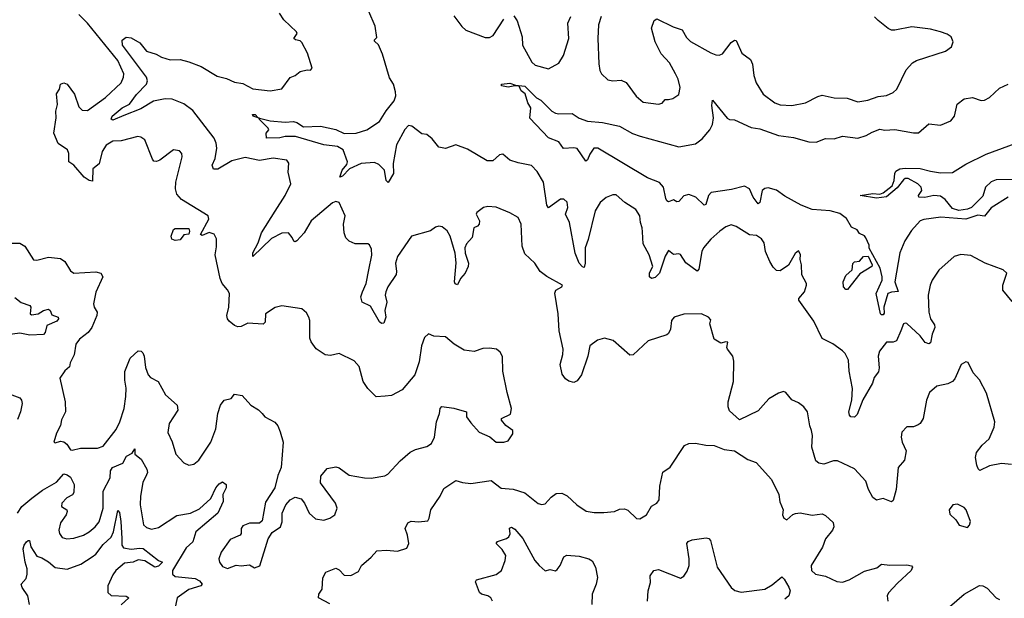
# Model space of a CAD drawing. Extents: x 1443846 to 1577407, y 839182 to 927291.
# Tile 263 of 535: x 1511734 to 1517562, y 845531 to 848956. Entities that reach past the tile are written whole.
import ezdxf

# ---------------------------------------------------------------- set-up
doc = ezdxf.new("R2010")
doc.units = 0

msp = doc.modelspace()

# ---------------------------------------------------------------- linework, layer by layer
at = {"layer": '0CON20XD'}
for points in [[(1517608.7, 847288.7), (1517554.3, 847355), (1517554, 847385), (1517577.5, 847455), (1517555.8, 847475.8), (1517450, 847515), (1517365, 847561.2), (1517305, 847565.8), (1517265, 847554.2), (1517175, 847474), (1517135.7, 847415), (1517123.1, 847385), (1517111.1, 847325), (1517116.5, 847225), (1517125, 847186.2), (1517149.1, 847149.1), (1517151.5, 847135), (1517134.7, 847095.3), (1517125, 847044), (1517115, 847038), (1517094.2, 847045), (1517064.1, 847084.1), (1516985, 847157.5), (1516975, 847160.8), (1516965, 847156), (1516949.5, 847115), (1516925.3, 847054.7), (1516905, 847047.1), (1516865, 847048.1), (1516824.5, 846995), (1516816.5, 846965), (1516822.5, 846895), (1516818.6, 846871.4), (1516791.7, 846838.3), (1516783.1, 846805), (1516724.7, 846705.3), (1516690.9, 846619.1), (1516675, 846604.2), (1516655, 846606), (1516646, 846615), (1516642.9, 846635), (1516659.5, 846705), (1516663.4, 846773.4), (1516643.5, 846875), (1516640.9, 846940.9), (1516620.7, 846980.7), (1516605.5, 846995.5), (1516547.4, 847037.4), (1516485, 847069.2), (1516435, 847170.8), (1516347.1, 847295), (1516345.7, 847305), (1516379.4, 847345), (1516391.2, 847385), (1516391.2, 847395), (1516364.4, 847445), (1516362, 847505), (1516353.8, 847536.2), (1516356.1, 847566.1), (1516345, 847587.5), (1516325, 847572.5), (1516285, 847504), (1516235, 847469.2), (1516215, 847472.5), (1516195, 847492), (1516175.4, 847525.4), (1516148.9, 847585), (1516141.4, 847635), (1516125, 847660), (1516095, 847679.4), (1516055, 847682), (1515975, 847732.5), (1515945, 847742.5), (1515915, 847730.6), (1515879.2, 847705), (1515825, 847656.7), (1515781.2, 847605), (1515772, 847585), (1515755, 847480), (1515745, 847468), (1515677.8, 847517.8), (1515645, 847566), (1515635, 847571.2), (1515605, 847566.7), (1515575, 847590), (1515555, 847556.7), (1515520.9, 847455), (1515495, 847430.5), (1515475, 847424), (1515463.2, 847435), (1515463, 847457), (1515482, 847495), (1515460, 847565), (1515425, 847630), (1515420.8, 847700.8), (1515419.5, 847725), (1515408.2, 847755), (1515405.9, 847795.9), (1515382.2, 847832.2), (1515316, 847875), (1515265, 847918.8), (1515245, 847920), (1515205, 847903.8), (1515170, 847875), (1515140, 847825), (1515099.6, 847655), (1515081.3, 847605), (1515081.5, 847515), (1515075, 847490), (1515065, 847493.3), (1515045, 847515.7), (1515023.2, 847575), (1514989.1, 847755), (1514965.6, 847805), (1514978.1, 847845), (1514975, 847876.2), (1514955, 847894), (1514935, 847894), (1514865, 847843.3), (1514855, 847857.5), (1514835.4, 847995), (1514798.1, 848058.1), (1514762.9, 848092.9), (1514685, 848108.1), (1514635.6, 848125.6), (1514595, 848160.8), (1514575, 848155.7), (1514535, 848121.5), (1514500.5, 848120.5), (1514385, 848190), (1514315, 848216), (1514255, 848193.8), (1514225, 848198.8), (1514215, 848202.5), (1514175, 848250.8), (1514145, 848276.7), (1514115, 848280), (1514055, 848326.2), (1514035, 848330), (1514015, 848306.7), (1513964.3, 848215), (1513945.4, 848105), (1513946.5, 848045), (1513915, 847992), (1513903.3, 848005), (1513894.3, 848065), (1513859.8, 848099.8), (1513835, 848110), (1513755, 848105.8), (1513686.5, 848073.5), (1513645, 848029.2), (1513630, 848025), (1513642.5, 848065), (1513670.9, 848099.1), (1513674.4, 848115), (1513649.1, 848185), (1513615.8, 848205), (1513535, 848214.7), (1513367.5, 848265), (1513305, 848265.3), (1513275, 848256.2), (1513195, 848254.3), (1513194.2, 848285), (1513209.2, 848305), (1513204.3, 848315), (1513154, 848365), (1513153.1, 848373.5), (1513145.8, 848375.4), (1513116.2, 848385), (1513112, 848395), (1513128, 848395), (1513145.8, 848375.4), (1513153.1, 848373.5), (1513217.3, 848357.3), (1513305, 848348.8), (1513355, 848354.4), (1513375, 848348.2), (1513415, 848321.9), (1513515, 848326.7), (1513605, 848306.5), (1513655, 848282.6), (1513726, 848285), (1513790, 848305), (1513865, 848354.4), (1513902.8, 848417.2), (1513951.4, 848475), (1513959.8, 848505), (1513958.2, 848528.2), (1513946.2, 848575), (1513922.9, 848612.9), (1513882.2, 848752.2), (1513858.3, 848808.3), (1513835, 848830), (1513835, 848837.5), (1513849.2, 848850.8), (1513838.3, 848918.3), (1513801.9, 849005)], [(1513335, 846114.2), (1513365, 846129.4), (1513399.6, 846119.6), (1513420.6, 846095), (1513446.9, 846035), (1513485, 846000.9), (1513535, 845994.6), (1513570, 846005), (1513600, 846025), (1513614.4, 846065), (1513603.5, 846095), (1513514.4, 846215), (1513516.9, 846255), (1513555, 846298.8), (1513605, 846308.8), (1513625, 846304.2), (1513685, 846259.5), (1513775, 846244.4), (1513815, 846243.1), (1513895, 846256.2), (1513913.9, 846266.1), (1513985.8, 846344.2), (1514045, 846396), (1514077.7, 846412.3), (1514145, 846430), (1514171.7, 846448.3), (1514190, 846485), (1514200.8, 846575), (1514220, 846625), (1514222.5, 846655), (1514233, 846667), (1514305, 846657.5), (1514380, 846635), (1514380, 846605), (1514405, 846570.8), (1514455, 846514.2), (1514517.6, 846487.6), (1514555.5, 846455.5), (1514600, 846455), (1514625, 846462.9), (1514654, 846505), (1514653.8, 846525), (1514612, 846555), (1514586.2, 846585), (1514586.7, 846595), (1514638.8, 846621.2), (1514645.6, 846655), (1514618.8, 846748.8), (1514593.6, 846875), (1514593.1, 846963.1), (1514579.1, 846989.1), (1514555.7, 847005.7), (1514515, 847011.9), (1514475, 847010), (1514425, 846991.9), (1514365, 847000.6), (1514306.4, 847036.4), (1514255, 847078), (1514185, 847083.3), (1514155, 847097.5), (1514131.2, 847075), (1514112.5, 847025), (1514098.3, 846931.7), (1514073.3, 846855), (1513998.8, 846765), (1513935, 846732.1), (1513897.5, 846727.5), (1513845, 846724.2), (1513795, 846773.8), (1513767.1, 846815), (1513744.2, 846904.2), (1513715, 846936.2), (1513625, 846980), (1513575, 846968.8), (1513542.5, 846972.5), (1513488.3, 847008.3), (1513459.3, 847049.3), (1513451.7, 847071.7), (1513450.8, 847175), (1513445.8, 847195.8), (1513431.7, 847221.7), (1513405, 847244), (1513285, 847262), (1513247, 847253), (1513190, 847215), (1513186.4, 847165), (1513175, 847153.5), (1513085, 847160), (1513045, 847140), (1513025, 847138.9), (1513005, 847146.9), (1512975, 847171.1), (1512963.5, 847185), (1512959.5, 847205), (1512972, 847255), (1512975.3, 847335), (1512965, 847358.1), (1512932.9, 847395), (1512920, 847425), (1512892, 847565), (1512898.3, 847611.7), (1512898.3, 847658.3), (1512886.1, 847686.1), (1512855, 847697.1), (1512815, 847678.8), (1512803.9, 847683.9), (1512853.5, 847775), (1512849.1, 847795), (1512691.7, 847891.7), (1512664.2, 847924.2), (1512657.3, 847955), (1512658, 847995), (1512695.7, 848145), (1512693.3, 848165), (1512680.7, 848180.7), (1512644.1, 848185.9), (1512563.3, 848125), (1512545, 848117.5), (1512529.2, 848119.2), (1512519.7, 848129.7), (1512475.8, 848245), (1512451.7, 848261.7), (1512434.3, 848265.7), (1512335, 848238.9), (1512285, 848236.9), (1512247.1, 848212.9), (1512223.1, 848175), (1512205, 848103.3), (1512167, 848073), (1512165, 848000), (1512145, 848004.4), (1512115, 848024.5), (1512055.4, 848095.4), (1512025.8, 848115), (1512024.3, 848165), (1512017.1, 848185), (1511962.9, 848222.9), (1511937.1, 848285), (1511950, 848375), (1511948.6, 848415), (1511957.8, 848455), (1511952.2, 848517.8), (1511969.2, 848545), (1511975.8, 848574.2), (1511995, 848582.5), (1512015, 848574.2), (1512058.1, 848515), (1512085, 848440), (1512105, 848420.8), (1512135, 848418.6), (1512242.2, 848495), (1512335, 848583.1), (1512348.9, 848615), (1512350, 848635), (1512315.4, 848715), (1512135.2, 848935.2), (1512085, 848985.9)], [(1517605, 846323.6), (1517545, 846328.5), (1517475, 846314.5), (1517418.3, 846288.3), (1517407.1, 846297.1), (1517399.3, 846319.3), (1517392.7, 846365), (1517398, 846395), (1517431.9, 846438.1), (1517472.2, 846475), (1517502.9, 846545), (1517505.8, 846575.8), (1517456.7, 846745), (1517415, 846823.8), (1517378.8, 846865), (1517347.7, 846927.7), (1517335, 846930), (1517306.7, 846915), (1517269.7, 846830.3), (1517255.8, 846814.2), (1517228.3, 846801.7), (1517163.2, 846786.8), (1517119.7, 846750.3), (1517101.4, 846705), (1517082, 846595), (1517065, 846566.7), (1517052, 846558), (1517025, 846546.7), (1516985, 846546.7), (1516956.2, 846515), (1516952, 846485), (1516958, 846455), (1516982.5, 846405), (1516971.2, 846348.8), (1516934.4, 846305.6), (1516923.1, 846175), (1516905, 846110), (1516895, 846102.5), (1516845, 846122.5), (1516805, 846112.5), (1516785, 846128.8), (1516758.1, 846175), (1516742.5, 846225), (1516675, 846296.9), (1516575, 846344.1), (1516551.2, 846345), (1516495, 846324.6), (1516465, 846330.9), (1516446.9, 846345), (1516423.3, 846425), (1516427.1, 846495), (1516422, 846525), (1516411.8, 846551.8), (1516397.1, 846635), (1516376.7, 846665), (1516345, 846688), (1516305.7, 846705.7), (1516269.5, 846749.5), (1516255, 846756.2), (1516225, 846746), (1516168.3, 846711.7), (1516136, 846674), (1516105, 846640.6), (1515995, 846587.5), (1515935, 846640), (1515928, 846665), (1515928.6, 846695), (1515960, 846815), (1515960.8, 846935), (1515956, 846965), (1515923.8, 847005), (1515920, 847015), (1515925, 847046.7), (1515915, 847050), (1515885, 847041.2), (1515844.2, 847064.2), (1515820, 847155), (1515825, 847180), (1515812.5, 847195), (1515770, 847215), (1515665, 847212.5), (1515607.5, 847195), (1515592.9, 847175), (1515586.7, 847125), (1515575, 847098), (1515565, 847090), (1515455, 847056.2), (1515365, 846971.9), (1515345, 846970.8), (1515247.8, 847057.8), (1515195, 847071.1), (1515155, 847059.4), (1515110, 847025), (1515097.3, 846965), (1515059.4, 846855), (1515035, 846818), (1515015, 846808.8), (1514985, 846816.2), (1514965, 846831.2), (1514945, 846858.8), (1514934.1, 846915), (1514950, 846975), (1514951.7, 847005), (1514928, 847115), (1514920.9, 847215), (1514902.1, 847337.9), (1514907.8, 847355), (1514944, 847375), (1514948, 847385), (1514855, 847435.5), (1514815, 847465.5), (1514784.3, 847515), (1514725, 847570), (1514709.2, 847615), (1514702.2, 847745), (1514684.4, 847784.4), (1514635, 847813.3), (1514555, 847846.7), (1514505, 847850), (1514480, 847845), (1514440, 847815), (1514436.7, 847805), (1514456.2, 847765), (1514453.3, 847745), (1514445, 847733.3), (1514422.5, 847725), (1514412.9, 847667.1), (1514380, 847630), (1514369.5, 847605), (1514371.2, 847575), (1514391.1, 847515), (1514389.2, 847495), (1514371.2, 847455), (1514343.3, 847425), (1514325, 847387.5), (1514312.3, 847392.3), (1514308.8, 847405), (1514317.4, 847517.4), (1514312.5, 847575), (1514281.4, 847675), (1514265.5, 847705.5), (1514235, 847730.8), (1514215, 847734.2), (1514195, 847728), (1514165, 847706.2), (1514054.3, 847675.7), (1513971.5, 847555), (1513958.1, 847515), (1513965.5, 847465), (1513962.2, 847447.8), (1513913.5, 847375), (1513901.1, 847345), (1513898.5, 847325), (1513906.9, 847285), (1513896.5, 847235), (1513901.4, 847195), (1513890.7, 847159.3), (1513875, 847157.5), (1513865, 847167.5), (1513811.4, 847261.4), (1513760.8, 847285), (1513754.5, 847315), (1513763.9, 847346.1), (1513784.5, 847395.5), (1513801.8, 847475), (1513818.3, 847561.7), (1513817.3, 847597.3), (1513805, 847624), (1513795, 847630), (1513719.2, 847629.2), (1513685, 847645.5), (1513665, 847664.4), (1513655.5, 847695), (1513650.7, 847745), (1513660.9, 847795), (1513625, 847873.8), (1513605, 847879.2), (1513585, 847872.5), (1513459.4, 847765), (1513417.8, 847695), (1513375, 847646.2), (1513365, 847641.2), (1513356.1, 847646.1), (1513347.6, 847667.6), (1513325, 847694), (1513285, 847692.9), (1513225, 847660.9), (1513115, 847554), (1513115, 847576.7), (1513145.5, 847635), (1513166.1, 847693.9), (1513246.5, 847823.5), (1513305.3, 847914.7), (1513339.4, 847985), (1513323.5, 848053.5), (1513327.8, 848107.8), (1513315.5, 848125.5), (1513235, 848136), (1513153.5, 848123.5), (1513069.8, 848140.2), (1512990.2, 848119.8), (1512907.9, 848072.1), (1512881.4, 848071.4), (1512873.5, 848095), (1512891.3, 848135), (1512901.5, 848195), (1512897.7, 848225), (1512885.4, 848255), (1512758.5, 848418.5), (1512705, 848457.3), (1512636.4, 848486.4), (1512595, 848488), (1512527.1, 848472.9), (1512451.8, 848428.2), (1512350.2, 848389.8), (1512285, 848360.7), (1512276.5, 848366.5), (1512282, 848385), (1512341.5, 848435), (1512383.9, 848456.1), (1512425, 848513.1), (1512485.5, 848575), (1512491.5, 848595), (1512484, 848615), (1512343.1, 848805), (1512341.4, 848835), (1512365, 848851.9), (1512395, 848848.1), (1512445, 848818.9), (1512485, 848770.5), (1512542, 848752), (1512573.3, 848735), (1512625, 848717.8), (1512685, 848720), (1512735, 848706.8), (1512809.3, 848679.3), (1512902.4, 848622.4), (1512958.7, 848608.7), (1513005, 848586.4), (1513055, 848577.9), (1513115, 848546), (1513216, 848536), (1513285, 848547.8), (1513335.9, 848614.1), (1513365, 848626.7), (1513395, 848650), (1513435, 848658.8), (1513455, 848656.7), (1513465, 848670), (1513437.7, 848757.7), (1513405, 848820.8), (1513395, 848831.4), (1513366.7, 848836.7), (1513357.5, 848845), (1513376.7, 848875), (1513373.6, 848883.6), (1513297.5, 848955), (1513272.5, 848995)], [(1514305, 848979.2), (1514351.1, 848915), (1514374.7, 848894.7), (1514490.2, 848850.2), (1514515, 848850), (1514536.8, 848863.2), (1514600.8, 848959.2)], [(1514659.7, 848979.7), (1514679.7, 848949.7), (1514707.8, 848855), (1514711.5, 848805), (1514766.5, 848705), (1514785, 848687.5), (1514865, 848665.4), (1514925, 848698.6), (1514953.1, 848745), (1514984.5, 848845), (1514978, 848935), (1514996.2, 848975)], [(1515175.7, 848975.7), (1515160, 848925), (1515157.3, 848845), (1515161.9, 848695), (1515167.5, 848655), (1515178, 848635), (1515215, 848600.8), (1515245, 848594.4), (1515295, 848598.8), (1515323.3, 848585), (1515382.6, 848502.6), (1515425, 848467.5), (1515515, 848455.8), (1515537.3, 848462.7), (1515555.8, 848484.2), (1515574.3, 848484.3), (1515601.2, 848488.8), (1515635, 848513.3), (1515643.3, 848555), (1515631.8, 848605), (1515616.5, 848636.5), (1515580.3, 848700.3), (1515532.1, 848755), (1515495.4, 848825), (1515474.5, 848905), (1515489.4, 848950.6), (1515505, 848961.4), (1515603, 848913), (1515655, 848896.9), (1515680.6, 848850.6), (1515705, 848827.5), (1515825, 848759.2), (1515855, 848748.9), (1515875, 848745.6), (1515895, 848754.4), (1515945, 848820.6), (1515965, 848834.2), (1515975, 848833.3), (1516008.8, 848758.8), (1516059.8, 848719.8), (1516072.3, 848692.3), (1516079.4, 848625), (1516093.3, 848583.3), (1516134.6, 848514.6), (1516203.3, 848465), (1516235, 848452.9), (1516305, 848448.1), (1516385.5, 848464.5), (1516458.3, 848501.7), (1516485, 848508.9), (1516555, 848492.7), (1516632.4, 848492.4), (1516695, 848470.8), (1516755, 848480.6), (1516815, 848501.9), (1516865, 848507.8), (1516905, 848525.7), (1516925.8, 848545), (1516981.3, 848658.7), (1517018.3, 848701.7), (1517042.5, 848715), (1517215, 848770.8), (1517250, 848795), (1517260, 848825), (1517247.5, 848855), (1517225, 848871.2), (1517184.2, 848884.2), (1517125, 848899.2), (1517015, 848914), (1516915, 848893.5), (1516895, 848894.5), (1516875, 848904.3), (1516815, 848950.8), (1516795, 848974)], [(1517586.2, 847905), (1517485, 847843.3), (1517445, 847793.3), (1517405, 847798.2), (1517335, 847774.8), (1517186.9, 847786.9), (1517085.7, 847774.3), (1517065, 847765.7), (1517012.6, 847707.4), (1516973, 847647), (1516943.1, 847576.9), (1516914.4, 847405), (1516933.3, 847346.7), (1516895, 847343.8), (1516873.3, 847335), (1516849.1, 847255), (1516851.3, 847218.7), (1516845, 847210), (1516835, 847209.5), (1516828.9, 847215), (1516804.7, 847335.3), (1516840, 847415), (1516838.8, 847435), (1516827.5, 847485), (1516763, 847603), (1516761.7, 847621.7), (1516743.8, 847665), (1516735, 847676.2), (1516705, 847690), (1516692, 847712), (1516657.3, 847727.3), (1516628.6, 847778.6), (1516588.1, 847808.1), (1516532.5, 847825), (1516425, 847831.7), (1516360.9, 847859.1), (1516262.5, 847912.5), (1516215, 847948), (1516165, 847961.5), (1516145, 847957.9), (1516128.5, 847945), (1516115.3, 847874.7), (1516105, 847867.1), (1516075.8, 847905), (1516055, 847954.3), (1516025, 847971.5), (1515948.3, 847951.7), (1515827.5, 847932.5), (1515812.1, 847915), (1515795, 847862), (1515785, 847858.6), (1515735.7, 847905), (1515695, 847921.8), (1515666, 847914), (1515635, 847880), (1515625, 847877.5), (1515605, 847889.2), (1515575, 847878.8), (1515565, 847883.3), (1515558.2, 847898.2), (1515545.5, 847965), (1515522.3, 847992.3), (1515450.5, 848020.5), (1515156, 848195), (1515132.9, 848195), (1515108.9, 848161.1), (1515095, 848126.7), (1515085, 848118.8), (1515034.4, 848194.4), (1515015, 848198.6), (1514953.8, 848193.8), (1514925, 848234), (1514865, 848257.5), (1514753, 848373), (1514759.2, 848435), (1514741.4, 848465), (1514727.3, 848517.3), (1514703.3, 848535), (1514691.7, 848561.7), (1514665, 848564.3), (1514625, 848556.7), (1514585.7, 848565), (1514587.1, 848575), (1514635, 848580.3), (1514668.3, 848568.3), (1514725, 848561.8), (1514793.9, 848493.9), (1514819.4, 848479.4), (1514884, 848415), (1514905, 848402.5), (1514925, 848398), (1515005, 848401.2), (1515045, 848374.2), (1515095, 848355.8), (1515185, 848347.8), (1515284, 848326), (1515362.6, 848282.6), (1515406.7, 848266.7), (1515635, 848203.8), (1515735, 848220.9), (1515775, 848251.9), (1515819.5, 848305), (1515834.6, 848335), (1515841.9, 848375), (1515831.5, 848448.5), (1515835, 848480), (1515922.9, 848372.9), (1515935, 848365.8), (1515965, 848363.1), (1516065, 848317.8), (1516115, 848309.6), (1516225, 848270.4), (1516315, 848258.5), (1516405, 848232.7), (1516448.9, 848231.1), (1516505, 848253.3), (1516555, 848250), (1516605, 848266.7), (1516695, 848254.5), (1516745, 848270.4), (1516779.8, 848290.2), (1516825, 848308.2), (1516855, 848302.3), (1516915, 848306.2), (1517025, 848285.8), (1517055, 848287.1), (1517115, 848339.2), (1517185, 848332.7), (1517245, 848357.5), (1517267.8, 848385), (1517283.9, 848456.1), (1517325, 848488), (1517375, 848496), (1517425, 848478.8), (1517445, 848480), (1517475, 848496.2), (1517535, 848550), (1517585, 848574.2)], [(1517615, 848010.5), (1517515, 848008), (1517485, 847996.5), (1517451.9, 847965), (1517435, 847912.3), (1517367.6, 847845), (1517344.8, 847834.8), (1517293.4, 847826.6), (1517255, 847839.2), (1517212.5, 847892.5), (1517185, 847910.8), (1517145, 847916.2), (1517093, 847903), (1517057.5, 847905), (1517054, 847915), (1517074.2, 847945), (1517070.8, 847965), (1517051.2, 847985), (1516994, 848016), (1516975, 848016.7), (1516965, 848008.8), (1516929, 847961), (1516865, 847906.7), (1516805, 847900.2), (1516710, 847915), (1516785, 847927.1), (1516825.7, 847924.3), (1516845, 847930.6), (1516897.9, 847972.1), (1516909.6, 848005), (1516913.6, 848046.4), (1516921.1, 848058.9), (1516945, 848072.7), (1516975, 848078.1), (1517065, 848075.5), (1517125, 848058.6), (1517185, 848050), (1517255, 848051.2), (1517335, 848100), (1517455, 848160.8), (1517685, 848244.2)], [(1512655, 847650), (1512635, 847656.7), (1512630, 847675), (1512643.8, 847715), (1512655, 847720), (1512735, 847720), (1512740, 847705), (1512735, 847687.5), (1512705, 847682.5), (1512685, 847652.5), (1512655, 847650)], [(1511675, 847633.1), (1511735, 847634.3), (1511764.2, 847615), (1511815.7, 847535.7), (1511835, 847532.9), (1511905, 847550), (1511975, 847542.5), (1512000.8, 847525), (1512035, 847468.8), (1512055, 847456), (1512185, 847464.4), (1512215, 847455.8), (1512225.8, 847435), (1512184.2, 847344.2), (1512171.1, 847275), (1512174.6, 847254.6), (1512193.1, 847225), (1512190.8, 847205), (1512160.5, 847135), (1512140, 847105), (1512088, 847065), (1512066, 847035), (1512056.8, 846973.2), (1512032.9, 846925), (1512028.6, 846901.4), (1512002.3, 846877.7), (1511972, 846835), (1512002.5, 846695), (1512005.8, 846635), (1511981.5, 846588.5), (1511975.4, 846555), (1511951.7, 846508.3), (1511936.2, 846455), (1511945, 846451.8), (1511975, 846461.4), (1511995, 846457.9), (1512013.4, 846443.4), (1512035, 846410), (1512045, 846407.3), (1512095, 846420), (1512195, 846420.5), (1512228.1, 846431.9), (1512305, 846531.4), (1512327.2, 846575), (1512352.4, 846655), (1512362.3, 846725), (1512365.3, 846775), (1512356.8, 846823.2), (1512357, 846873), (1512387.4, 846952.6), (1512435, 846996.9), (1512453.3, 846995), (1512463.8, 846983.8), (1512471.8, 846965), (1512478, 846898), (1512494.6, 846854.6), (1512509.1, 846839.1), (1512554.2, 846814.2), (1512596.6, 846736.6), (1512666, 846675), (1512671.2, 846645), (1512620, 846565), (1512611.7, 846511.7), (1512637.5, 846457.5), (1512658.8, 846385), (1512705, 846333.8), (1512735, 846320), (1512765, 846326), (1512795, 846348.8), (1512865, 846456.2), (1512894.4, 846535), (1512907.5, 846625), (1512922, 846675), (1512945, 846703.3), (1512986.1, 846713.9), (1513005, 846740), (1513051.7, 846731.7), (1513103.3, 846675), (1513147.3, 846647.3), (1513168.8, 846625), (1513185.9, 846605.9), (1513244.2, 846574.2), (1513262.7, 846552.7), (1513277, 846517), (1513294.4, 846455), (1513281.4, 846305), (1513262, 846258), (1513244.2, 846185), (1513189.1, 846100.9), (1513170.5, 845989.5), (1513154.2, 845975.8), (1513095, 845975.8), (1513055, 845960), (1513045.6, 845944.4), (1513045.5, 845915), (1513040, 845905), (1512980.6, 845879.4), (1512926.7, 845805), (1512914, 845765), (1512916.2, 845745), (1512935, 845718.8), (1512965, 845708), (1513015, 845727.5), (1513045, 845722.5), (1513095, 845730), (1513125, 845712.5), (1513155.9, 845724.1), (1513205, 845882.5), (1513228.3, 845921.7), (1513278.8, 845955), (1513287, 845983), (1513288.1, 846035), (1513310.6, 846085), (1513335, 846114.2)], [(1516625, 847358.9), (1516610.5, 847375), (1516608.2, 847405), (1516625, 847442), (1516662.5, 847475), (1516665, 847512.5), (1516675, 847523.3), (1516705, 847527.5), (1516730, 847555), (1516757, 847557), (1516780, 847505), (1516778.8, 847495), (1516707.6, 847452.4), (1516635, 847360), (1516625, 847358.9)], [(1511705, 847312.2), (1511742.9, 847282.9), (1511794.5, 847264.5), (1511800, 847255), (1511796, 847216), (1511805, 847209.2), (1511843.8, 847215), (1511875.8, 847235), (1511905, 847242.5), (1511914.4, 847235), (1511925, 847210), (1511961.5, 847195), (1511964.7, 847185), (1511955, 847172.3), (1511894.8, 847145.2), (1511885.4, 847105), (1511875, 847092.9), (1511795, 847089.4), (1511735, 847101.1), (1511635, 847087)], [(1511625, 846759.3), (1511735, 846717.3), (1511745.4, 846705), (1511748.5, 846685), (1511738.2, 846635), (1511720.3, 846589.7)], [(1513569.2, 845499.2), (1513503.8, 845535), (1513504, 845555), (1513523.8, 845585), (1513527.7, 845652.3), (1513546.7, 845685), (1513605, 845708.8), (1513625, 845700), (1513655, 845668.8), (1513694.1, 845665.9), (1513739.7, 845690.3), (1513756.7, 845725), (1513815.7, 845774.3), (1513848.3, 845811.7), (1513905, 845816.7), (1513970.5, 845809.5), (1514025, 845828.8), (1514037.5, 845855), (1514030, 845905), (1514015.8, 845945), (1514032.7, 845977.3), (1514052.3, 845987.7), (1514095, 845984), (1514149.5, 845990.5), (1514158, 846005), (1514168, 846055), (1514222.9, 846135), (1514245, 846181.2), (1514315, 846228.8), (1514355, 846216), (1514405, 846210), (1514525, 846228.1), (1514585, 846183.3), (1514655, 846176.4), (1514723.8, 846155), (1514803.4, 846093.4), (1514825, 846086), (1514845, 846090), (1514880.3, 846129.7), (1514909.1, 846150.9), (1514944.3, 846154.3), (1514975, 846137.1), (1515031.9, 846085), (1515087.6, 846047.6), (1515135, 846038.9), (1515191.8, 846038.2), (1515254.3, 846045.7), (1515285, 846058), (1515315, 846061.4), (1515335, 846052.2), (1515385, 846004.3), (1515405, 846001.2), (1515445, 846026.2), (1515474.2, 846075.8), (1515505, 846093.8), (1515520, 846115), (1515522.5, 846195), (1515541.7, 846278.3), (1515585, 846307.5), (1515669.5, 846435), (1515695, 846448.1), (1515735, 846449.7), (1515795, 846436.8), (1515845, 846436.7), (1515905, 846411.4), (1515965, 846403.8), (1516045, 846352.1), (1516094.3, 846334.3), (1516184.2, 846235), (1516227.1, 846145), (1516233, 846103), (1516253.3, 846055), (1516250, 846025), (1516257.5, 846005), (1516275, 845996.7), (1516311.7, 846028.3), (1516326.2, 846033.8), (1516355, 846037.5), (1516425, 846022.7), (1516485, 846030.6), (1516505, 846020.8), (1516549.3, 845979.3), (1516552.9, 845955), (1516545.5, 845934.5), (1516505, 845883.8), (1516485.5, 845834.5), (1516420, 845725), (1516422, 845695), (1516445, 845674.3), (1516505, 845662.5), (1516571.2, 845631.2), (1516605, 845626), (1516645, 845640), (1516735, 845692.7), (1516808, 845712), (1516835, 845733.3), (1516885, 845727.8), (1516985, 845730), (1517014, 845724), (1517020, 845715), (1517012, 845695), (1516930, 845620), (1516876.6, 845563.4), (1516868.6, 845545), (1516872.9, 845515)], [(1511721.4, 846035), (1511747.9, 846075), (1511806.5, 846123.5), (1511869.1, 846170.9), (1511951.2, 846218.8), (1511995, 846267.1), (1512015, 846262.9), (1512035, 846249.2), (1512057.3, 846205), (1512055, 846157.5), (1512046.4, 846143.6), (1512014, 846125), (1511982.9, 846095), (1511982, 846075), (1512012.5, 846055), (1512016, 846045), (1512008.6, 846025), (1511975, 845978), (1511965.4, 845935), (1511969.1, 845915), (1511985, 845891.1), (1512012.8, 845882.8), (1512055, 845887.3), (1512112, 845905), (1512144.7, 845925.3), (1512181.8, 845955), (1512205, 845983.1), (1512227.5, 846065), (1512228.2, 846165), (1512270.3, 846245), (1512271.2, 846285), (1512284.4, 846305), (1512345, 846331.4), (1512367.3, 846372.7), (1512400.6, 846389.4), (1512415.3, 846415.3), (1512416.6, 846385), (1512453.8, 846355), (1512487.5, 846295), (1512490, 846275), (1512485, 846262.5), (1512464, 846216), (1512449.7, 846135), (1512448.1, 846085), (1512467, 845967), (1512485, 845950), (1512515, 845941.4), (1512555, 845950), (1512665, 846021.5), (1512745, 846034.3), (1512798.6, 846061.4), (1512865, 846122.3), (1512895.5, 846185), (1512915, 846208.6), (1512935, 846221.2), (1512956, 846205), (1512955.5, 846185), (1512936.7, 846145), (1512937.8, 846105), (1512906.5, 846035), (1512776.9, 845925), (1512758.8, 845865), (1512720.6, 845829.4), (1512638.5, 845695), (1512639.4, 845675), (1512655, 845660), (1512772, 845648)], [(1517345, 845950), (1517356.8, 845963.2), (1517361.9, 845985), (1517337.5, 846055), (1517325, 846068), (1517285, 846088), (1517257.5, 846085), (1517236.7, 846055), (1517239.3, 846029.3), (1517275.9, 845995.9), (1517295, 845963.8), (1517345, 845950)], [(1511792, 845495), (1511783.1, 845545), (1511749.4, 845595), (1511743.8, 845615), (1511771.6, 845648.4), (1511778.4, 845675), (1511778.8, 845705), (1511766.7, 845745), (1511755.3, 845825), (1511760, 845845), (1511775, 845865.5), (1511785, 845874), (1511793, 845873), (1511801.1, 845835), (1511835, 845780.8), (1511865, 845770.8), (1511905, 845746.9), (1511945, 845714.3), (1512015, 845704.4), (1512095.7, 845734.3), (1512164.2, 845775.8), (1512185, 845793.5), (1512229.3, 845850.7), (1512275, 845893.2), (1512289.4, 845925), (1512315, 846050.8), (1512325, 846040), (1512333.7, 845985), (1512338.1, 845885), (1512338.9, 845845), (1512349.3, 845829.3), (1512395, 845822), (1512445, 845828.5), (1512465, 845825.2), (1512555, 845754.5), (1512578.8, 845745), (1512555, 845722.4), (1512535, 845715.3), (1512475, 845752.6), (1512435, 845758.2), (1512405, 845745.7), (1512355, 845738.4), (1512303, 845695), (1512285, 845669.6), (1512256.2, 845605), (1512255.4, 845565), (1512275, 845548), (1512365, 845543.3), (1512380.8, 845535), (1512335, 845493.1)], [(1514533.8, 845515), (1514523.3, 845535), (1514505.7, 845545.7), (1514467.5, 845555), (1514456.7, 845565), (1514431.7, 845628.3), (1514438.8, 845641.2), (1514555, 845671.9), (1514585.8, 845695), (1514608.6, 845755), (1514611.1, 845785), (1514590.4, 845820.4), (1514554, 845855), (1514562.5, 845867.5), (1514615, 845884.3), (1514628.8, 845895), (1514636.9, 845913.1), (1514634.5, 845945.5), (1514645, 845951.9), (1514665, 845941.1), (1514712.7, 845885), (1514784.4, 845755), (1514808.6, 845725), (1514845, 845694.4), (1514875, 845701.1), (1514905, 845694.4), (1514915, 845701.4), (1514933.3, 845725), (1514955, 845776.7), (1514972.5, 845787.5), (1515045, 845781.1), (1515103.3, 845765), (1515122.6, 845752.6), (1515142.5, 845715), (1515153.8, 845655), (1515146.2, 845615), (1515123.3, 845555), (1515121.4, 845495)], [(1515450, 845515), (1515454.1, 845575.9), (1515467.5, 845625), (1515466.2, 845665), (1515487.5, 845695), (1515515, 845702.5), (1515645, 845650.8), (1515665, 845662), (1515685, 845692.5), (1515696.4, 845725), (1515697.8, 845765), (1515684.2, 845855), (1515691.9, 845868.1), (1515715, 845877.8), (1515798.3, 845888.3), (1515814.3, 845884.3), (1515824.3, 845874.3), (1515862.2, 845715), (1515945.8, 845595.8), (1515967.3, 845577.3), (1516005, 845568.1), (1516145, 845584.4), (1516188.8, 845611.2), (1516245, 845658.8), (1516260, 845645), (1516287.8, 845597.8), (1516294.4, 845575), (1516286.9, 845545), (1516264.1, 845525.9)], [(1512772, 845648), (1512798.6, 845635), (1512814.2, 845615), (1512806, 845605), (1512736.1, 845583.9), (1512666.9, 845535), (1512645, 845430.6)], [(1517238.6, 845481.4), (1517324.4, 845555.6), (1517415, 845606.9), (1517435, 845605.4), (1517461.9, 845591.9), (1517514.5, 845534.5), (1517535, 845524.2)]]:
    msp.add_lwpolyline(points, dxfattribs=at)

doc.saveas('drawing.dxf')
